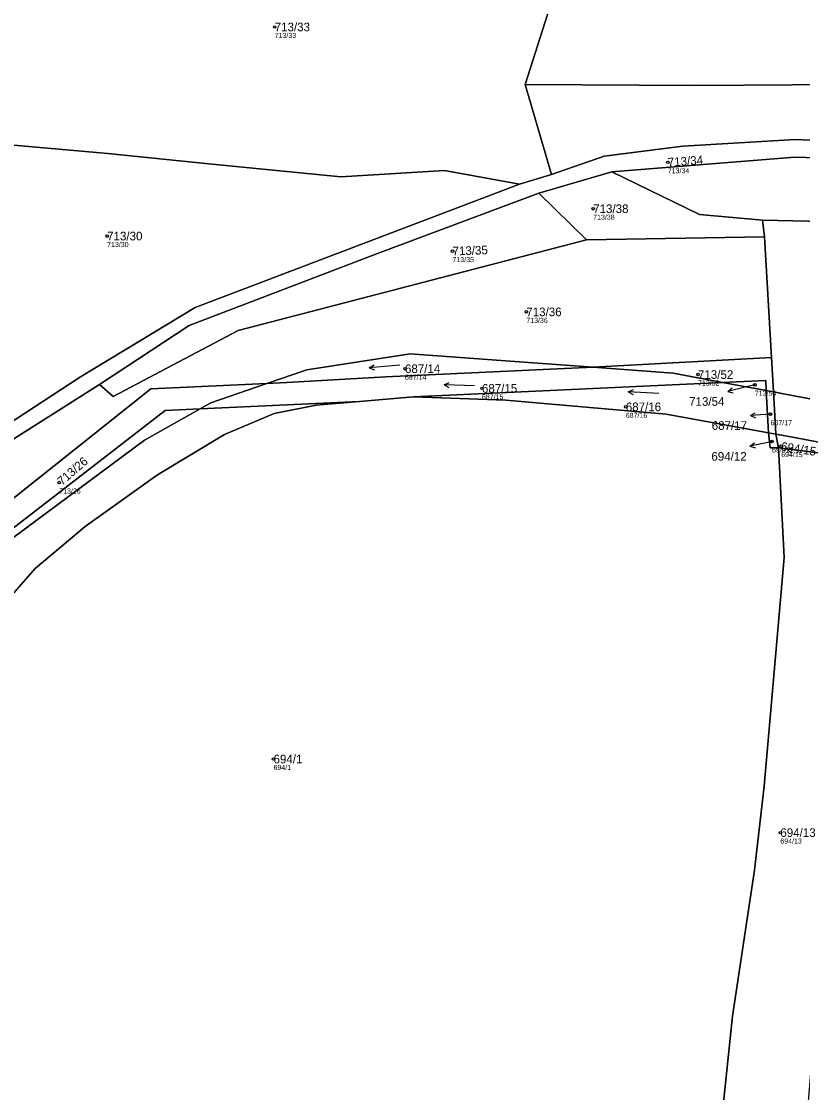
# Model space of a CAD drawing. Extents: x -732749 to -730903, y -1025757 to -1023435.
# Drawn here: x -731803.8 to -731650, y -1024104.1 to -1023893.2 of the extents above; entities that cross this region are included whole.
import ezdxf

# ---------------------------------------------------------------- set-up
doc = ezdxf.new("R2010")
doc.units = 0
for name, color, linetype in [('Definiční body', 7, 'Continuous'), ('Hranice parcel', 7, 'Continuous'), ('Parcelní čísla', 7, 'Continuous'), ('Polygon parcely', 7, 'Continuous'), ('Pop  PČ popisy', 7, 'Continuous'), ('Značky kultur', 7, 'Continuous')]:
    doc.layers.add(name, color=color, linetype=linetype)

msp = doc.modelspace()

# ---------------------------------------------------------------- linework, layer by layer
at = {"layer": 'Definiční body'}
for centre in [(-731753.89, -1023894.25), (-731676.49, -1023920.9), (-731691.18, -1023930.04), (-731786.88, -1023935.42), (-731718.88, -1023938.39), (-731704.35, -1023950.35), (-731728.24, -1023961.55), (-731670.55, -1023962.69), (-731713.08, -1023965.41), (-731659.36, -1023964.71), (-731684.76, -1023969.05), (-731656.26, -1023970.5), (-731655.97, -1023975.88), (-731654.17, -1023976.78), (-731796.31, -1023983.96), (-731754.12, -1024038.4), (-731654.33, -1024052.89)]:
    msp.add_circle(centre, 0.25, dxfattribs=at)
at = {"layer": 'Hranice parcel'}
for p, q in [((-731699.39, -1023923.31), (-731704.56, -1023905.58)), ((-731705.71, -1023925.23), (-731699.39, -1023923.31)), ((-731701.88, -1023926.95), (-731687.51, -1023922.74)), ((-731692.49, -1023936.15), (-731701.88, -1023926.95)), ((-731657.45, -1023935.57), (-731657.83, -1023932.32)), ((-731657.45, -1023935.57), (-731692.49, -1023936.15)), ((-731656.05, -1023959.31), (-731657.45, -1023935.57)), ((-731691.21, -1023961.24), (-731656.05, -1023959.31)), ((-731655.71, -1023966.11), (-731656.05, -1023959.31)), ((-731675.41, -1023962.41), (-731691.21, -1023961.24)), ((-731665.73, -1023964.23), (-731675.41, -1023962.41)), ((-731726.57, -1023967.06), (-731665.73, -1023964.23)), ((-731657.09, -1023965.85), (-731665.73, -1023964.23)), ((-731726.57, -1023967.06), (-731737.16, -1023967.97)), ((-731656.64, -1023974.16), (-731657.09, -1023965.85)), ((-731655.71, -1023966.11), (-731657.09, -1023965.85)), ((-731655.21, -1023974.42), (-731655.71, -1023966.11)), ((-731737.16, -1023967.97), (-731768.59, -1023969.43)), ((-731656.64, -1023974.16), (-731676.79, -1023970.46)), ((-731656.64, -1023974.16), (-731655.21, -1023974.42)), ((-731654.72, -1023977.09), (-731655.21, -1023974.42)), ((-731638.73, -1023979.13), (-731654.72, -1023977.09))]:
    msp.add_line(p, q, dxfattribs=at)
for points in [[(-731704.56, -1023905.58), (-731697.66, -1023883.92), (-731694.79, -1023879.71), (-731733.45, -1023875.67), (-731758.06, -1023873.14), (-731801.05, -1023869.94)], [(-731704.56, -1023905.58), (-731671.04, -1023905.77), (-731642.51, -1023905.58), (-731552.96, -1023905.96), (-731490.34, -1023905.19), (-731471, -1023902.89), (-731438.42, -1023898.8)], [(-731705.71, -1023925.23), (-731720.45, -1023922.54), (-731740.87, -1023923.75), (-731766.83, -1023921.22), (-731786.72, -1023919.19), (-731813.52, -1023916.83)], [(-731428.84, -1023916.09), (-731447.12, -1023917.08), (-731478.28, -1023917.75), (-731542.1, -1023919.68), (-731615.48, -1023918.06), (-731651.32, -1023916.41), (-731673.53, -1023917.75), (-731689.05, -1023919.67), (-731699.39, -1023923.31)], [(-731687.51, -1023922.74), (-731651.51, -1023919.86), (-731583.03, -1023921.97), (-731526.15, -1023922.74), (-731476.17, -1023920.82), (-731426.61, -1023919.41)], [(-731657.83, -1023932.32), (-731670.28, -1023931.17), (-731687.51, -1023922.74)], [(-731845.04, -1023997.74), (-731792.11, -1023963.16), (-731769.52, -1023949.5), (-731705.71, -1023925.23)], [(-731788.4, -1023964.68), (-731770.7, -1023953.04), (-731733.62, -1023938.87), (-731701.88, -1023926.95)], [(-731435.75, -1024017.71), (-731440.73, -1024008.32), (-731450.3, -1024002.57), (-731516.44, -1023961.69), (-731543.75, -1023951.48), (-731586.29, -1023938.91), (-731618.48, -1023933.17), (-731657.83, -1023932.32)], [(-731788.4, -1023964.68), (-731785.71, -1023967.02), (-731761.1, -1023954.03), (-731692.49, -1023936.15)], [(-731691.21, -1023961.24), (-731706.61, -1023960.1), (-731727.23, -1023958.61), (-731747.53, -1023961.73), (-731755.45, -1023964.45)], [(-731755.45, -1023964.45), (-731751.53, -1023964.27), (-731731.98, -1023963.17), (-731691.21, -1023961.24)], [(-731839.31, -1023998.25), (-731812.68, -1023980.03), (-731788.4, -1023964.68)], [(-731755.45, -1023964.45), (-731778.29, -1023965.5), (-731831.22, -1024007.67)], [(-731755.45, -1023964.45), (-731766.46, -1023968.23), (-731768.59, -1023969.43)], [(-731665.73, -1023964.23), (-731657.2, -1023963.83), (-731657.09, -1023965.85)], [(-731676.79, -1023970.46), (-731708.41, -1023967.75), (-731726.57, -1023967.06)], [(-731655.71, -1023966.11), (-731653.37, -1023966.55), (-731645.37, -1023968.05)], [(-731737.16, -1023967.97), (-731745.7, -1023968.7), (-731754, -1023970.33), (-731763.76, -1023974.48), (-731776.99, -1023982.43), (-731791.19, -1023992.59), (-731801.07, -1024000.88), (-731808.94, -1024009.8), (-731820.6, -1024024.07), (-731853.7, -1024066.99)], [(-731768.59, -1023969.43), (-731779.51, -1023975.58), (-731805.49, -1023994.88), (-731814.29, -1024005.14), (-731826.14, -1024019.85), (-731840.37, -1024038.28)], [(-731768.59, -1023969.43), (-731775.48, -1023969.75), (-731828.36, -1024010.63), (-731834.01, -1024024.92)], [(-731654.72, -1023977.09), (-731656.33, -1023977.15), (-731656.64, -1023974.16)], [(-731626.31, -1023981.02), (-731647.43, -1023975.85), (-731652.98, -1023974.83), (-731655.21, -1023974.42)], [(-731665.81, -1024108.55), (-731663.74, -1024089.04), (-731659.42, -1024060.31), (-731657.53, -1024043.74), (-731653.58, -1023998.71), (-731654.72, -1023977.09)]]:
    msp.add_lwpolyline(points, dxfattribs=at)
at = {"layer": 'Polygon parcely'}
for points in [[(-731438.42, -1023898.8), (-731446.29, -1023882.39), (-731451.16, -1023873.26), (-731462.14, -1023854.39), (-731467.17, -1023845.61), (-731508.34, -1023847.14), (-731532.85, -1023846.76), (-731595.17, -1023847.14), (-731614.32, -1023848.1), (-731658.55, -1023848.29), (-731742.62, -1023847.34), (-731795.29, -1023842.93), (-731801.05, -1023869.94), (-731758.06, -1023873.14), (-731733.45, -1023875.67), (-731694.79, -1023879.71), (-731697.66, -1023883.92), (-731704.56, -1023905.58), (-731671.04, -1023905.77), (-731642.51, -1023905.58), (-731552.96, -1023905.96), (-731490.34, -1023905.19), (-731471, -1023902.89)], [(-731733.45, -1023875.67), (-731758.06, -1023873.14), (-731801.05, -1023869.94), (-731813.52, -1023916.83), (-731786.72, -1023919.19), (-731766.83, -1023921.22), (-731740.87, -1023923.75), (-731720.45, -1023922.54), (-731705.71, -1023925.23), (-731699.39, -1023923.31), (-731704.56, -1023905.58), (-731697.66, -1023883.92), (-731694.79, -1023879.71)], [(-731438.42, -1023898.8), (-731471, -1023902.89), (-731490.34, -1023905.19), (-731552.96, -1023905.96), (-731642.51, -1023905.58), (-731671.04, -1023905.77), (-731704.56, -1023905.58), (-731699.39, -1023923.31), (-731689.05, -1023919.67), (-731673.53, -1023917.75), (-731651.32, -1023916.41), (-731615.48, -1023918.06), (-731542.1, -1023919.68), (-731478.28, -1023917.75), (-731447.12, -1023917.08), (-731428.84, -1023916.09)], [(-731769.52, -1023949.5), (-731705.71, -1023925.23), (-731720.45, -1023922.54), (-731740.87, -1023923.75), (-731766.83, -1023921.22), (-731786.72, -1023919.19), (-731813.52, -1023916.83), (-731825.7, -1023962.08), (-731845.04, -1023997.74), (-731792.11, -1023963.16)], [(-731657.83, -1023932.32), (-731618.48, -1023933.17), (-731586.29, -1023938.91), (-731543.75, -1023951.48), (-731516.44, -1023961.69), (-731450.3, -1024002.57), (-731440.73, -1024008.32), (-731435.75, -1024017.71), (-731427.19, -1024015.28), (-731394.49, -1023999.66), (-731382.57, -1023989.16), (-731366.86, -1023968.65), (-731372.61, -1023962.9), (-731383.52, -1023956.96), (-731390.6, -1023946.35), (-731418.38, -1023925.35), (-731426.61, -1023919.41), (-731476.17, -1023920.82), (-731526.15, -1023922.74), (-731583.03, -1023921.97), (-731651.51, -1023919.86), (-731687.51, -1023922.74), (-731670.28, -1023931.17)], [(-731657.45, -1023935.57), (-731657.83, -1023932.32), (-731670.28, -1023931.17), (-731687.51, -1023922.74), (-731701.88, -1023926.95), (-731692.49, -1023936.15)], [(-731692.49, -1023936.15), (-731701.88, -1023926.95), (-731733.62, -1023938.87), (-731770.7, -1023953.04), (-731788.4, -1023964.68), (-731785.71, -1023967.02), (-731761.1, -1023954.03)], [(-731435.75, -1024017.71), (-731440.73, -1024008.32), (-731450.3, -1024002.57), (-731516.44, -1023961.69), (-731543.75, -1023951.48), (-731586.29, -1023938.91), (-731618.48, -1023933.17), (-731657.83, -1023932.32), (-731657.45, -1023935.57), (-731656.05, -1023959.31), (-731655.71, -1023966.11), (-731653.37, -1023966.55), (-731645.37, -1023968.05), (-731612.42, -1023974.8), (-731550.77, -1023989.35), (-731499.23, -1024000.84), (-731480.88, -1024007.84), (-731476.12, -1024016.75), (-731449.59, -1024031.36), (-731440.82, -1024023.14), (-731438.82, -1024021.15)], [(-731657.45, -1023935.57), (-731692.49, -1023936.15), (-731761.1, -1023954.03), (-731785.71, -1023967.02), (-731788.4, -1023964.68), (-731812.68, -1023980.03), (-731839.31, -1023998.25), (-731831.22, -1024007.67), (-731778.29, -1023965.5), (-731755.45, -1023964.45), (-731747.53, -1023961.73), (-731727.23, -1023958.61), (-731706.61, -1023960.1), (-731691.21, -1023961.24), (-731656.05, -1023959.31)], [(-731691.21, -1023961.24), (-731706.61, -1023960.1), (-731727.23, -1023958.61), (-731747.53, -1023961.73), (-731755.45, -1023964.45), (-731751.53, -1023964.27), (-731731.98, -1023963.17)], [(-731656.05, -1023959.31), (-731691.21, -1023961.24), (-731675.41, -1023962.41), (-731665.73, -1023964.23), (-731657.2, -1023963.83), (-731657.09, -1023965.85), (-731655.71, -1023966.11)], [(-731755.45, -1023964.45), (-731766.46, -1023968.23), (-731768.59, -1023969.43), (-731737.16, -1023967.97), (-731726.57, -1023967.06), (-731665.73, -1023964.23), (-731675.41, -1023962.41), (-731691.21, -1023961.24), (-731731.98, -1023963.17), (-731751.53, -1023964.27)], [(-731755.45, -1023964.45), (-731778.29, -1023965.5), (-731831.22, -1024007.67), (-731829.82, -1024009.68), (-731834.01, -1024024.92), (-731828.36, -1024010.63), (-731775.48, -1023969.75), (-731768.59, -1023969.43), (-731766.46, -1023968.23)], [(-731657.09, -1023965.85), (-731665.73, -1023964.23), (-731726.57, -1023967.06), (-731708.41, -1023967.75), (-731676.79, -1023970.46), (-731656.64, -1023974.16)], [(-731665.73, -1023964.23), (-731657.09, -1023965.85), (-731657.2, -1023963.83)], [(-731655.71, -1023966.11), (-731657.09, -1023965.85), (-731656.64, -1023974.16), (-731655.21, -1023974.42)], [(-731449.59, -1024031.36), (-731476.12, -1024016.75), (-731480.88, -1024007.84), (-731499.23, -1024000.84), (-731550.77, -1023989.35), (-731612.42, -1023974.8), (-731645.37, -1023968.05), (-731653.37, -1023966.55), (-731655.71, -1023966.11), (-731655.21, -1023974.42), (-731652.98, -1023974.83), (-731647.43, -1023975.85), (-731626.31, -1023981.02), (-731612.46, -1023983.14), (-731599.74, -1023985.11), (-731575.22, -1023991.57), (-731558.07, -1023994.8), (-731554.18, -1023995.53), (-731522.54, -1024002.51), (-731500.89, -1024007.04), (-731486.71, -1024012.12), (-731479.1, -1024020.06), (-731459.44, -1024028.2), (-731452.13, -1024033.73)], [(-731737.16, -1023967.97), (-731768.59, -1023969.43), (-731779.51, -1023975.58), (-731805.49, -1023994.88), (-731814.29, -1024005.14), (-731826.14, -1024019.85), (-731840.37, -1024038.28), (-731853.09, -1024063.71), (-731853.7, -1024066.99), (-731820.6, -1024024.07), (-731808.94, -1024009.8), (-731801.07, -1024000.88), (-731791.19, -1023992.59), (-731776.99, -1023982.43), (-731763.76, -1023974.48), (-731754, -1023970.33), (-731745.7, -1023968.7)], [(-731828.36, -1024010.63), (-731834.01, -1024024.92), (-731840.37, -1024038.28), (-731826.14, -1024019.85), (-731814.29, -1024005.14), (-731805.49, -1023994.88), (-731779.51, -1023975.58), (-731768.59, -1023969.43), (-731775.48, -1023969.75)], [(-731654.72, -1023977.09), (-731655.21, -1023974.42), (-731656.64, -1023974.16), (-731656.33, -1023977.15)], [(-731647.43, -1023975.85), (-731652.98, -1023974.83), (-731655.21, -1023974.42), (-731654.72, -1023977.09), (-731638.73, -1023979.13), (-731626.31, -1023981.02)], [(-731646.63, -1024079.83), (-731644.64, -1024055.8), (-731640.87, -1024008.23), (-731638.73, -1023979.13), (-731654.72, -1023977.09), (-731653.58, -1023998.71), (-731657.53, -1024043.74), (-731659.42, -1024060.31), (-731663.74, -1024089.04), (-731665.81, -1024108.55), (-731666.55, -1024114.94), (-731655.41, -1024116.84), (-731649.77, -1024117.56)]]:
    msp.add_lwpolyline(points, close=True, dxfattribs=at)
for points in [[(-731478.28, -1023917.75), (-731542.1, -1023919.68), (-731615.48, -1023918.06), (-731651.32, -1023916.41), (-731673.53, -1023917.75), (-731689.05, -1023919.67), (-731699.39, -1023923.31), (-731705.71, -1023925.23), (-731769.52, -1023949.5), (-731792.11, -1023963.16), (-731845.04, -1023997.74), (-731848.96, -1024002.05), (-731845.9, -1024002.95), (-731839.31, -1023998.25), (-731812.68, -1023980.03), (-731788.4, -1023964.68), (-731770.7, -1023953.04), (-731733.62, -1023938.87), (-731701.88, -1023926.95), (-731687.51, -1023922.74), (-731651.51, -1023919.86), (-731583.03, -1023921.97), (-731526.15, -1023922.74), (-731476.17, -1023920.82)], [(-731807.69, -1024113.93), (-731751.63, -1024109.38), (-731751.61, -1024112.27), (-731723.06, -1024110.04), (-731683.74, -1024109.6), (-731665.81, -1024108.55), (-731663.74, -1024089.04), (-731659.42, -1024060.31), (-731657.53, -1024043.74), (-731653.58, -1023998.71), (-731654.72, -1023977.09), (-731656.33, -1023977.15), (-731656.64, -1023974.16), (-731676.79, -1023970.46), (-731708.41, -1023967.75), (-731726.57, -1023967.06), (-731737.16, -1023967.97), (-731745.7, -1023968.7), (-731754, -1023970.33), (-731763.76, -1023974.48), (-731776.99, -1023982.43), (-731791.19, -1023992.59), (-731801.07, -1024000.88), (-731808.94, -1024009.8)]]:
    msp.add_lwpolyline(points, dxfattribs=at)
at = {"layer": 'Pop  PČ popisy'}
for p, q in [((-731661.77, -1023965.3), (-731664.68, -1023966.03)), ((-731664.68, -1023966.03), (-731663.83, -1023965.3)), ((-731659.36, -1023964.71), (-731661.77, -1023965.3)), ((-731664.68, -1023966.03), (-731663.59, -1023966.27)), ((-731660.23, -1023970.77), (-731659.27, -1023970.2)), ((-731657.24, -1023970.56), (-731660.23, -1023970.77)), ((-731660.23, -1023970.77), (-731659.2, -1023971.2)), ((-731656.26, -1023970.5), (-731657.24, -1023970.56)), ((-731660.31, -1023976.8), (-731659.43, -1023976.11)), ((-731657.37, -1023976.18), (-731660.31, -1023976.8)), ((-731655.97, -1023975.88), (-731657.37, -1023976.18)), ((-731660.31, -1023976.8), (-731659.22, -1023977.09))]:
    msp.add_line(p, q, dxfattribs=at)
at = {"layer": 'Značky kultur'}
for p, q in [((-731735.26, -1023961.36), (-731734.33, -1023960.78)), ((-731729.28, -1023960.84), (-731735.26, -1023961.36)), ((-731735.26, -1023961.36), (-731734.24, -1023961.78)), ((-731720.54, -1023964.71), (-731719.54, -1023964.24)), ((-731714.54, -1023964.92), (-731720.54, -1023964.71)), ((-731720.54, -1023964.71), (-731719.58, -1023965.24)), ((-731684.26, -1023966.09), (-731683.26, -1023965.64)), ((-731678.27, -1023966.41), (-731684.26, -1023966.09)), ((-731684.26, -1023966.09), (-731683.31, -1023966.65))]:
    msp.add_line(p, q, dxfattribs=at)

# ---------------------------------------------------------------- texts
at = {"layer": 'Definiční body'}
for s, p in [('713/33', (-731753.89, -1023896.41)), ('713/34', (-731676.49, -1023923.06)), ('713/38', (-731691.18, -1023932.2)), ('713/30', (-731786.88, -1023937.58)), ('713/35', (-731718.88, -1023940.55)), ('713/36', (-731704.35, -1023952.51)), ('687/14', (-731728.24, -1023963.71)), ('713/52', (-731670.55, -1023964.85)), ('713/54', (-731659.36, -1023966.87)), ('687/15', (-731713.08, -1023967.57)), ('687/16', (-731684.76, -1023971.21)), ('687/17', (-731656.26, -1023972.66)), ('694/12', (-731655.97, -1023978.04)), ('694/15', (-731654.17, -1023978.94)), ('713/26', (-731796.31, -1023986.12)), ('694/1', (-731754.12, -1024040.56)), ('694/13', (-731654.33, -1024055.05))]:
    msp.add_text(s, height=1, dxfattribs=at).set_placement(p)
at = {"layer": 'Parcelní čísla'}
for s, p in [('713/33', (-731753.89, -1023895.1)), ('713/38', (-731691.18, -1023930.89)), ('713/30', (-731786.88, -1023936.27)), ('713/36', (-731704.35, -1023951.2)), ('687/14', (-731728.24, -1023962.4)), ('713/52', (-731670.55, -1023963.54)), ('687/15', (-731713.08, -1023966.26)), ('713/54', (-731672.29, -1023968.84)), ('687/16', (-731684.76, -1023969.9)), ('687/17', (-731667.84, -1023973.58)), ('694/12', (-731667.91, -1023979.65)), ('694/1', (-731754.12, -1024039.25)), ('694/13', (-731654.33, -1024053.74))]:
    msp.add_text(s, height=1.7, dxfattribs=at).set_placement(p)
for s, rotation, p in [('713/34', 4, (-731676.43, -1023921.75)), ('713/35', 2, (-731718.85, -1023939.24)), ('694/15', 351, (-731654.3, -1023977.62)), ('713/26', 41, (-731795.75, -1023984.6))]:
    msp.add_text(s, height=1.7, rotation=rotation, dxfattribs=at).set_placement(p)

doc.saveas('drawing.dxf')
